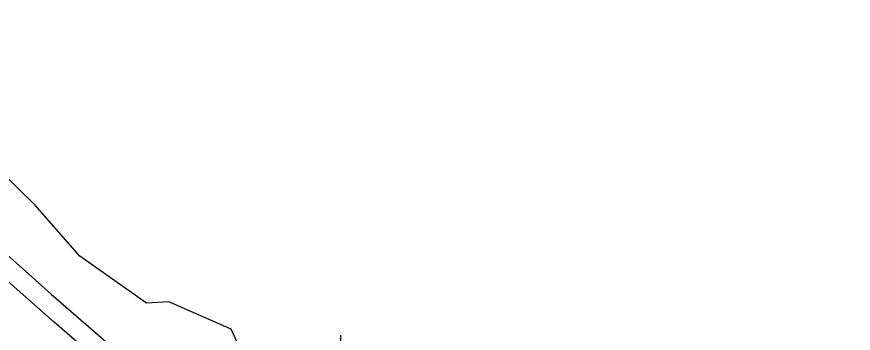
# Model space of a CAD drawing. Extents: x 2076109 to 2080761, y 592812 to 596750.
# Drawn here: x 2079627.6 to 2079987.8, y 593826.9 to 593963.2 of the extents above; entities that cross this region are included whole.
import ezdxf

# ---------------------------------------------------------------- set-up
doc = ezdxf.new("R2010")
doc.units = 0
for name, color, linetype in [('RD_EX_Misc', 7, 'Continuous'), ('RD_EX_Road', 7, 'Continuous'), ('RD_EX_VEG', 7, 'Continuous')]:
    doc.layers.add(name, color=color, linetype=linetype)

msp = doc.modelspace()

# ---------------------------------------------------------------- linework, layer by layer
at = {"layer": 'RD_EX_Misc'}
for points in [[(2079643.76, 593831.64), (2079624.05, 593849.05), (2079599.44, 593870.88), (2079577.41, 593890.33), (2079555.12, 593910.4), (2079532.02, 593930.8), (2079507.31, 593953.1), (2079478.45, 593979.32), (2079451.73, 594003.47), (2079423.75, 594029.54), (2079394.31, 594056.76), (2079372.75, 594077.08), (2079347.53, 594100.83), (2079309.44, 594136.85), (2079285.44, 594159.64), (2079249.75, 594193.89), (2079224.47, 594218.32), (2079189.51, 594252.22), (2079165.07, 594276.13), (2079130.05, 594310.3), (2079109.81, 594330.1), (2079094.25, 594345.43)], [(2079643.76, 593831.64), (2079624.05, 593849.05), (2079599.44, 593870.88), (2079577.41, 593890.33), (2079555.12, 593910.4), (2079532.02, 593930.8), (2079507.31, 593953.1), (2079478.45, 593979.32), (2079451.73, 594003.47), (2079423.75, 594029.54), (2079394.31, 594056.76), (2079372.75, 594077.08), (2079347.53, 594100.83), (2079309.44, 594136.85), (2079285.44, 594159.64), (2079249.75, 594193.89), (2079224.47, 594218.32), (2079189.51, 594252.22), (2079165.07, 594276.13), (2079130.05, 594310.3), (2079109.81, 594330.1), (2079094.25, 594345.43)], [(2080217.04, 593337.18), (2080172.52, 593375.33), (2080138.87, 593404.33), (2080108.48, 593430.29), (2080078.14, 593456.52), (2080038.92, 593490.11), (2080009.05, 593515.98), (2079977.29, 593543.26), (2079946.15, 593570.28), (2079919.11, 593593.43), (2079890.41, 593617.97), (2079858.75, 593645.26), (2079821.86, 593677.15), (2079782.12, 593711.42), (2079735.64, 593751.71), (2079701.45, 593781.37), (2079664.35, 593813.72), (2079643.76, 593831.64)]]:
    msp.add_lwpolyline(points, dxfattribs=at)
at = {"layer": 'RD_EX_Road'}
for points in [[(2079101.34, 594350.83), (2079124.01, 594328.4), (2079147.86, 594305.05), (2079177.13, 594276.35), (2079202.09, 594251.86), (2079224.34, 594230.2), (2079246.95, 594208.19), (2079274.97, 594181.26), (2079303.21, 594154.19), (2079336.66, 594122.56), (2079363.38, 594097.16), (2079390.91, 594071.38), (2079419.97, 594044.25), (2079446.83, 594019.62), (2079471.82, 593996.3), (2079496.36, 593973.97), (2079527.71, 593945.7), (2079551, 593924.86), (2079564.07, 593913.52), (2079584.08, 593895.49), (2079608.76, 593873.54), (2079628.7, 593856.07), (2079642.44, 593843.74)], [(2079101.34, 594350.83), (2079124.01, 594328.4), (2079147.86, 594305.05), (2079177.13, 594276.35), (2079202.09, 594251.86), (2079224.34, 594230.2), (2079246.95, 594208.19), (2079274.97, 594181.26), (2079303.21, 594154.19), (2079336.66, 594122.56), (2079363.38, 594097.16), (2079390.91, 594071.38), (2079419.97, 594044.25), (2079446.83, 594019.62), (2079471.82, 593996.3), (2079496.36, 593973.97), (2079527.71, 593945.7), (2079551, 593924.86), (2079564.07, 593913.52), (2079584.08, 593895.49), (2079608.76, 593873.54), (2079628.7, 593856.07), (2079642.44, 593843.74)], [(2079642.44, 593843.74), (2079671.4, 593818.61)]]:
    msp.add_lwpolyline(points, dxfattribs=at)
at = {"layer": 'RD_EX_VEG'}
for points in [[(2079654.76, 593860.06), (2079635.46, 593882.14), (2079620.41, 593896.89)], [(2079654.76, 593860.06), (2079635.46, 593882.14), (2079620.41, 593896.89)], [(2079767.02, 593826.09), (2079766.8, 593812.46), (2079766.79, 593800.24), (2079763.08, 593795.3), (2079754.82, 593795.4), (2079737.81, 593799.93), (2079726.77, 593813.73), (2079719.92, 593828.73), (2079693.15, 593840.4), (2079683.55, 593839.8), (2079654.76, 593860.06)], [(2079767.02, 593826.09), (2079766.8, 593812.46), (2079766.79, 593800.24), (2079763.08, 593795.3), (2079754.82, 593795.4), (2079737.81, 593799.93), (2079726.77, 593813.73), (2079719.92, 593828.73), (2079693.15, 593840.4), (2079683.55, 593839.8), (2079654.76, 593860.06)]]:
    msp.add_lwpolyline(points, dxfattribs=at)

doc.saveas('drawing.dxf')
